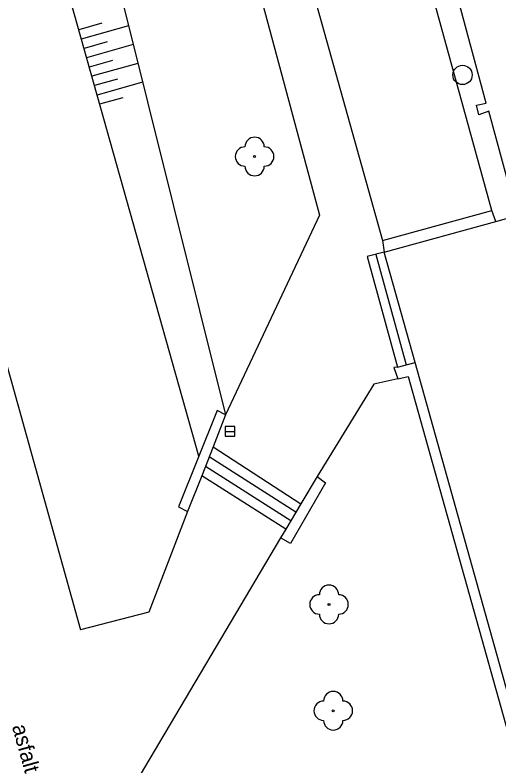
# Model space of a CAD drawing. Extents: x -599098 to -598820, y -1159597 to -1158744.
# Drawn here: x -598948.19 to -598923.14, y -1159125.79 to -1159086.94 of the extents above; entities that cross this region are included whole.
import ezdxf

# ---------------------------------------------------------------- set-up
doc = ezdxf.new("R2010")
doc.units = 0
for name, color, linetype in [('budovy', 7, 'Continuous'), ('druh pozemku stromy', 7, 'Continuous'), ('kresba', 7, 'Continuous'), ('popisy', 7, 'Continuous'), ('značky IS', 7, 'Continuous')]:
    doc.layers.add(name, color=color, linetype=linetype)

msp = doc.modelspace()

# ---------------------------------------------------------------- linework, layer by layer
at = {"layer": 'budovy'}
for points in [[(-598919.799, -1159096.647), (-598922.21, -1159097.31), (-598923.66, -1159091.91), (-598924.19, -1159092.1), (-598924.3, -1159091.61), (-598923.81, -1159091.5), (-598925.23, -1159086.19), (-598925.75, -1159086.32), (-598925.88, -1159085.93), (-598925.37, -1159085.74), (-598926.84, -1159080.34), (-598927.33, -1159080.52), (-598927.53, -1159080.02), (-598927.02, -1159079.87), (-598928.45, -1159074.63), (-598928.92, -1159074.79), (-598929.12, -1159074.17), (-598928.61, -1159074.06)], [(-598911.988, -1159150.821), (-598914.42, -1159151.56), (-598927.48, -1159104.91), (-598929.09, -1159099.2), (-598923.3, -1159097.62), (-598922.21, -1159097.31), (-598920.254, -1159096.773)]]:
    msp.add_lwpolyline(points, dxfattribs=at)
at = {"layer": 'druh pozemku stromy'}
for centre in [(-598935.79, -1159094.26), (-598931.94, -1159117.43), (-598931.72, -1159122.93)]:
    msp.add_circle(centre, 0.05, dxfattribs=at)
for centre, start, end in [((-598935.79, -1159093.76), 0, 180), ((-598936.29, -1159094.26), 90, 270), ((-598935.29, -1159094.26), 270, 90), ((-598935.79, -1159094.76), 180, 0), ((-598931.94, -1159116.93), 0, 180), ((-598932.44, -1159117.43), 90, 270), ((-598931.44, -1159117.43), 270, 90), ((-598931.94, -1159117.93), 180, 0), ((-598931.72, -1159122.43), 0, 180), ((-598932.22, -1159122.93), 90, 270), ((-598931.22, -1159122.93), 270, 90), ((-598931.72, -1159123.43), 180, 0)]:
    msp.add_arc(centre, 0.5, start, end, dxfattribs=at)
at = {"layer": 'kresba'}
for p, q in [((-598953.68, -1159041.95), (-598937.29, -1159107.63)), ((-598943.7, -1159087.37), (-598944.89, -1159087.71)), ((-598942.32, -1159087.5), (-598944.76, -1159088.19)), ((-598943.42, -1159088.33), (-598944.62, -1159088.67)), ((-598942.07, -1159088.47), (-598944.49, -1159089.15)), ((-598943.15, -1159089.29), (-598944.35, -1159089.63)), ((-598941.83, -1159089.44), (-598944.22, -1159090.11)), ((-598942.88, -1159090.26), (-598944.08, -1159090.59)), ((-598941.59, -1159090.41), (-598943.94, -1159091.08)), ((-598942.61, -1159091.22), (-598943.81, -1159091.56)), ((-598929.18, -1159098.6), (-598923.52, -1159097.05)), ((-598929.52, -1159099.32), (-598927.94, -1159105.03)), ((-598937.29, -1159107.63), (-598937.94, -1159109.27)), ((-598937.94, -1159109.27), (-598938.53, -1159110.77)), ((-598937.94, -1159109.27), (-598933.4, -1159112.23)), ((-598933.66, -1159112.66), (-598938.15, -1159109.8)), ((-598933.92, -1159113.1), (-598938.34, -1159110.29)), ((-598938.53, -1159110.77), (-598939.26, -1159112.63)), ((-598934.18, -1159113.54), (-598938.53, -1159110.77)), ((-598934.18, -1159113.54), (-598934.45, -1159113.98)), ((-598934.45, -1159113.98), (-598942.39, -1159127.39))]:
    msp.add_line(p, q, dxfattribs=at)
for points in [[(-598923.3, -1159097.62), (-598923.52, -1159097.05), (-598939.2, -1159040.12)], [(-598940.18, -1159040.43), (-598942.4, -1159041.16), (-598944.28, -1159043.88), (-598939.55, -1159061.52), (-598929.18, -1159098.6)], [(-598947.19, -1159042.65), (-598943.18, -1159057.36), (-598932.43, -1159097.3), (-598937.29, -1159107.63)], [(-598938.67, -1159109.76), (-598950.41, -1159068.17), (-598958.27, -1159043.31)], [(-598964.59, -1159047.73), (-598944.8, -1159118.74)], [(-598929.18, -1159098.6), (-598929.09, -1159099.2)], [(-598929.09, -1159099.2), (-598929.96, -1159099.44), (-598928.39, -1159105.15), (-598927.48, -1159104.91)], [(-598928.39, -1159105.15), (-598928.59, -1159105.17), (-598928.37, -1159105.76)], [(-598928.37, -1159105.76), (-598929.62, -1159106.03), (-598932.56, -1159110.82)], [(-598928.37, -1159105.76), (-598927.84, -1159105.64), (-598914.74, -1159152.41), (-598912.34, -1159151.78)], [(-598937.29, -1159107.63), (-598937.72, -1159107.39), (-598939.73, -1159112.38), (-598939.26, -1159112.63)], [(-598932.56, -1159110.82), (-598932.13, -1159111.14), (-598933.94, -1159114.27), (-598934.45, -1159113.98)], [(-598932.56, -1159110.82), (-598933.4, -1159112.23), (-598934.18, -1159113.54)], [(-598939.26, -1159112.63), (-598941.27, -1159117.83), (-598944.8, -1159118.74)]]:
    msp.add_lwpolyline(points, dxfattribs=at)
at = {"layer": 'značky IS'}
msp.add_line((-598937.31, -1159108.48), (-598936.81, -1159108.48), dxfattribs=at)
msp.add_lwpolyline([(-598937.31, -1159108.73), (-598936.81, -1159108.73), (-598936.81, -1159108.23), (-598937.31, -1159108.23)], close=True, dxfattribs=at)
msp.add_circle((-598925.03, -1159090.04), 0.5, dxfattribs=at)

# ---------------------------------------------------------------- texts
at = {"layer": 'popisy'}
msp.add_text('asfalt', height=0.8, rotation=285.5601, dxfattribs=at).set_placement((-598948.351, -1159123.742))

doc.saveas('drawing.dxf')
